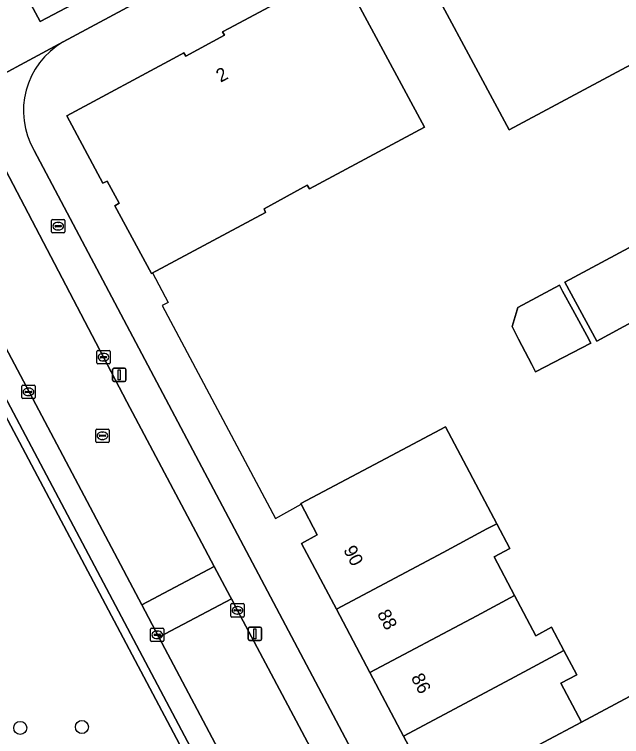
# Model space of a CAD drawing. Extents: x 157793 to 159380, y 380877 to 382313.
# Drawn here: x 158868 to 158913.5, y 381918.5 to 381972.6 of the extents above; entities that cross this region are included whole.
import ezdxf

# ---------------------------------------------------------------- set-up
doc = ezdxf.new("R2010")
doc.units = 0
for name, color, linetype in [('IMGEO_Berm_groen', 7, 'Continuous'), ('IMGEO_Boom', 7, 'Continuous'), ('IMGEO_Brandkraan', 7, 'Continuous'), ('IMGEO_Erf', 7, 'Continuous'), ('IMGEO_Hek', 7, 'Continuous'), ('IMGEO_Kolk', 7, 'Continuous'), ('IMGEO_Lichtmast', 7, 'Continuous'), ('IMGEO_Pand', 7, 'Continuous'), ('IMGEO_Pand_nummerreeks', 7, 'Continuous'), ('IMGEO_Parkeervlak_open', 7, 'Continuous'), ('IMGEO_Rijbaan_lokaal_gesloten', 7, 'Continuous'), ('IMGEO_Rijbaan_lokaal_open', 7, 'Continuous'), ('IMGEO_Rioolput', 7, 'Continuous'), ('IMGEO_Voetpad_open', 7, 'Continuous')]:
    doc.layers.add(name, color=color, linetype=linetype)

msp = doc.modelspace()

# ---------------------------------------------------------------- linework, layer by layer
at = {"layer": 'IMGEO_Berm_groen'}
msp.add_lwpolyline([(158905.297, 381876.053), (158904.711, 381877.12), (158903.59, 381879.18), (158900.587, 381879.806), (158867.078, 381943.011)], dxfattribs=at)
msp.add_arc((159105.532, 382009.018), 256.039, 194.84076, 203.58416, dxfattribs=at)
at = {"layer": 'IMGEO_Boom'}
for centre in [(158868.454, 381919.106), (158873.077, 381919.174)]:
    msp.add_circle(centre, 0.489, dxfattribs=at)
at = {"layer": 'IMGEO_Brandkraan'}
for p, q in [((158870.801, 381956.274), (158870.801, 381957.126)), ((158870.876, 381957.2), (158871.728, 381957.2)), ((158871.802, 381957.126), (158871.802, 381956.274)), ((158871.06, 381956.694), (158871.06, 381956.706)), ((158871.498, 381956.657), (158871.1, 381956.657)), ((158871.103, 381956.743), (158871.501, 381956.743)), ((158871.289, 381956.98), (158871.314, 381956.98)), ((158871.544, 381956.706), (158871.544, 381956.694)), ((158871.728, 381956.2), (158870.876, 381956.2)), ((158871.312, 381956.42), (158871.287, 381956.42))]:
    msp.add_line(p, q, dxfattribs=at)
for points in [[(158870.801, 381956.274), (158870.801, 381957.126)], [(158870.876, 381957.2), (158871.728, 381957.2)], [(158871.802, 381957.126), (158871.802, 381956.274)], [(158871.728, 381956.2), (158870.876, 381956.2)]]:
    msp.add_lwpolyline(points, dxfattribs=at)
for centre, radius, start, end in [((158870.878, 381957.124), 0.0765, 91.552, 178.448), ((158870.878, 381957.124), 0.0765, 91.552, 178.448), ((158871.726, 381957.124), 0.0765, 1.552, 88.448), ((158871.726, 381957.124), 0.0765, 1.552, 88.448), ((158871.1, 381956.703), 0.0403, 85.8775, 175.7526), ((158871.097, 381956.693), 0.0366, 178.938, 274.7102), ((158871.501, 381956.7), 0.043, 264.8664, 352.4533), ((158871.505, 381956.705), 0.0386, 1.7309, 96.639), ((158870.878, 381956.276), 0.0765, 181.552, 268.448), ((158870.878, 381956.276), 0.0765, 181.552, 268.448), ((158871.726, 381956.276), 0.0765, 271.552, 358.448), ((158871.726, 381956.276), 0.0765, 271.552, 358.448)]:
    msp.add_arc(centre, radius, start, end, dxfattribs=at)
for centre, major_axis, ratio, start_param, end_param in [((158871.288, 381956.7), (-0.387, 0.002), 0.722429, 4.712389, 7.853982), ((158871.313, 381956.7), (-0.39, 0.002), 0.717154, 1.570796, 4.712389)]:
    msp.add_ellipse(centre, major_axis=major_axis, ratio=ratio, start_param=start_param, end_param=end_param, dxfattribs=at)
at = {"layer": 'IMGEO_Erf'}
for points in [[(158939.268, 382006.789), (158918.758, 381995.78), (158871.667, 381970.503)], [(158869.501, 381962.363), (158912.757, 381880.663)], [(158899.702, 381913.733), (158897.183, 381918.49), (158894.66, 381923.255), (158892.146, 381928.002), (158889.535, 381932.934), (158890.719, 381933.562), (158889.474, 381935.913), (158896.277, 381939.519), (158900.315, 381941.659), (158904.17, 381934.391), (158905.147, 381932.549), (158903.963, 381931.921), (158905.504, 381929.015), (158907.095, 381926.015), (158908.279, 381926.642), (158909.195, 381924.914), (158910.161, 381923.093), (158908.977, 381922.465), (158910.527, 381919.541), (158914.116, 381921.459), (158916.632, 381916.714)]]:
    msp.add_lwpolyline(points, dxfattribs=at)
for points in [[(158905.087, 381963.91), (158897.219, 381978.573), (158904.012, 381982.218), (158904.682, 381980.968), (158906.347, 381981.861), (158906.272, 381982.002), (158907.354, 381982.582), (158907.43, 381982.442), (158909.102, 381983.339), (158909.027, 381983.48), (158910.119, 381984.066), (158910.194, 381983.927), (158911.858, 381984.819), (158911.188, 381986.068), (158917.981, 381989.713), (158925.849, 381975.05)], [(158890.14, 381959.499), (158889.968, 381959.783), (158886.726, 381957.996), (158886.841, 381957.73), (158878.282, 381953.145), (158875.555, 381958.225), (158875.871, 381958.416), (158874.972, 381960.074), (158874.647, 381959.91), (158871.943, 381964.977), (158880.215, 381969.414), (158880.729, 381969.69), (158880.856, 381969.436), (158883.765, 381971.006), (158883.609, 381971.256), (158884.095, 381971.516), (158892.39, 381975.946), (158898.762, 381964.116)], [(158911.673, 381948.072), (158909.281, 381952.5), (158915.078, 381955.632), (158917.474, 381951.231)], [(158910.917, 381948.499), (158911.218, 381947.944), (158907.084, 381945.787), (158906.791, 381946.347), (158905.806, 381948.236), (158905.313, 381949.182), (158905.71, 381950.442), (158905.759, 381950.597), (158908.867, 381952.276), (158908.917, 381952.183), (158909.106, 381951.836), (158909.864, 381950.439)]]:
    msp.add_lwpolyline(points, close=True, dxfattribs=at)
msp.add_arc((158874.657, 381965.349), 5.958, 120.1219, 210.0767, dxfattribs=at)
at = {"layer": 'IMGEO_Hek'}
msp.add_lwpolyline([(158878.38, 381953.197), (158879.544, 381950.992), (158879.085, 381950.762), (158887.595, 381934.787), (158889.5, 381935.863)], dxfattribs=at)
at = {"layer": 'IMGEO_Kolk'}
for p, q in [((158874.265, 381947.385), (158875.117, 381947.385)), ((158874.19, 381946.459), (158874.19, 381947.311)), ((158874.449, 381946.879), (158874.449, 381946.891)), ((158874.492, 381946.928), (158874.89, 381946.928)), ((158874.678, 381947.165), (158874.703, 381947.165)), ((158874.933, 381946.891), (158874.933, 381946.879)), ((158875.191, 381947.311), (158875.191, 381946.459)), ((158875.117, 381946.385), (158874.265, 381946.385)), ((158874.887, 381946.842), (158874.489, 381946.842)), ((158874.701, 381946.605), (158874.676, 381946.605)), ((158868.575, 381943.854), (158868.575, 381944.706)), ((158868.65, 381944.78), (158869.502, 381944.78)), ((158869.576, 381944.706), (158869.576, 381943.854)), ((158868.834, 381944.274), (158868.834, 381944.286)), ((158869.272, 381944.237), (158868.874, 381944.237)), ((158868.877, 381944.323), (158869.275, 381944.323)), ((158869.063, 381944.56), (158869.088, 381944.56)), ((158869.318, 381944.286), (158869.318, 381944.274)), ((158869.502, 381943.78), (158868.65, 381943.78)), ((158869.086, 381944), (158869.061, 381944)), ((158884.239, 381927.489), (158884.239, 381928.341)), ((158884.314, 381928.415), (158885.166, 381928.415)), ((158884.498, 381927.909), (158884.498, 381927.921)), ((158884.541, 381927.958), (158884.939, 381927.958)), ((158884.727, 381928.195), (158884.752, 381928.195)), ((158884.982, 381927.921), (158884.982, 381927.909)), ((158885.24, 381928.341), (158885.24, 381927.489)), ((158885.166, 381927.415), (158884.314, 381927.415)), ((158884.936, 381927.872), (158884.538, 381927.872)), ((158884.75, 381927.635), (158884.725, 381927.635)), ((158878.225, 381925.651), (158878.225, 381926.503)), ((158878.3, 381926.577), (158879.152, 381926.577)), ((158878.713, 381926.357), (158878.738, 381926.357)), ((158879.226, 381926.503), (158879.226, 381925.651)), ((158878.484, 381926.071), (158878.484, 381926.083)), ((158878.922, 381926.034), (158878.524, 381926.034)), ((158878.527, 381926.12), (158878.925, 381926.12)), ((158878.736, 381925.797), (158878.711, 381925.797)), ((158878.968, 381926.083), (158878.968, 381926.071)), ((158879.152, 381925.577), (158878.3, 381925.577))]:
    msp.add_line(p, q, dxfattribs=at)
for points in [[(158874.265, 381947.385), (158875.117, 381947.385)], [(158874.19, 381946.459), (158874.19, 381947.311)], [(158875.191, 381947.311), (158875.191, 381946.459)], [(158875.117, 381946.385), (158874.265, 381946.385)], [(158868.575, 381943.854), (158868.575, 381944.706)], [(158868.65, 381944.78), (158869.502, 381944.78)], [(158869.576, 381944.706), (158869.576, 381943.854)], [(158869.502, 381943.78), (158868.65, 381943.78)], [(158884.239, 381927.489), (158884.239, 381928.341)], [(158884.314, 381928.415), (158885.166, 381928.415)], [(158885.24, 381928.341), (158885.24, 381927.489)], [(158885.166, 381927.415), (158884.314, 381927.415)], [(158878.225, 381925.651), (158878.225, 381926.503)], [(158878.3, 381926.577), (158879.152, 381926.577)], [(158879.226, 381926.503), (158879.226, 381925.651)], [(158879.152, 381925.577), (158878.3, 381925.577)]]:
    msp.add_lwpolyline(points, dxfattribs=at)
for centre, radius, start, end in [((158874.267, 381947.309), 0.0765, 91.552, 178.448), ((158874.267, 381947.309), 0.0765, 91.552, 178.448), ((158875.115, 381947.309), 0.0765, 1.552, 88.448), ((158875.115, 381947.309), 0.0765, 1.552, 88.448), ((158874.489, 381946.888), 0.0403, 85.8775, 175.7526), ((158874.486, 381946.878), 0.0366, 178.938, 274.7102), ((158874.89, 381946.885), 0.043, 264.8664, 352.4533), ((158874.894, 381946.89), 0.0386, 1.7309, 96.639), ((158874.267, 381946.461), 0.0765, 181.552, 268.448), ((158874.267, 381946.461), 0.0765, 181.552, 268.448), ((158875.115, 381946.461), 0.0765, 271.552, 358.448), ((158875.115, 381946.461), 0.0765, 271.552, 358.448), ((158868.652, 381944.704), 0.0765, 91.552, 178.448), ((158868.652, 381944.704), 0.0765, 91.552, 178.448), ((158869.5, 381944.704), 0.0765, 1.552, 88.448), ((158869.5, 381944.704), 0.0765, 1.552, 88.448), ((158868.874, 381944.283), 0.0403, 85.8775, 175.7526), ((158868.871, 381944.273), 0.0366, 178.938, 274.7102), ((158869.275, 381944.28), 0.043, 264.8664, 352.4533), ((158869.279, 381944.285), 0.0386, 1.7309, 96.639), ((158868.652, 381943.856), 0.0765, 181.552, 268.448), ((158868.652, 381943.856), 0.0765, 181.552, 268.448), ((158869.5, 381943.856), 0.0765, 271.552, 358.448), ((158869.5, 381943.856), 0.0765, 271.552, 358.448), ((158884.316, 381928.339), 0.0765, 91.552, 178.448), ((158884.316, 381928.339), 0.0765, 91.552, 178.448), ((158884.538, 381927.918), 0.0403, 85.8775, 175.7526), ((158884.535, 381927.908), 0.0366, 178.938, 274.7102), ((158884.939, 381927.915), 0.043, 264.8664, 352.4533), ((158884.943, 381927.92), 0.0386, 1.7309, 96.639), ((158885.164, 381928.339), 0.0765, 1.552, 88.448), ((158885.164, 381928.339), 0.0765, 1.552, 88.448), ((158884.316, 381927.491), 0.0765, 181.552, 268.448), ((158884.316, 381927.491), 0.0765, 181.552, 268.448), ((158885.164, 381927.491), 0.0765, 271.552, 358.448), ((158885.164, 381927.491), 0.0765, 271.552, 358.448), ((158878.302, 381926.501), 0.0765, 91.552, 178.448), ((158878.302, 381926.501), 0.0765, 91.552, 178.448), ((158879.15, 381926.501), 0.0765, 1.552, 88.448), ((158879.15, 381926.501), 0.0765, 1.552, 88.448), ((158878.524, 381926.08), 0.0403, 85.8775, 175.7526), ((158878.521, 381926.07), 0.0366, 178.938, 274.7102), ((158878.925, 381926.077), 0.043, 264.8664, 352.4533), ((158878.929, 381926.082), 0.0386, 1.7309, 96.639), ((158878.302, 381925.653), 0.0765, 181.552, 268.448), ((158878.302, 381925.653), 0.0765, 181.552, 268.448), ((158879.15, 381925.653), 0.0765, 271.552, 358.448), ((158879.15, 381925.653), 0.0765, 271.552, 358.448)]:
    msp.add_arc(centre, radius, start, end, dxfattribs=at)
for centre, major_axis, ratio, start_param, end_param in [((158874.677, 381946.885), (-0.387, 0.002), 0.722429, 4.712389, 7.853982), ((158874.702, 381946.885), (-0.39, 0.002), 0.717154, 1.570796, 4.712389), ((158869.062, 381944.28), (-0.387, 0.002), 0.722429, 4.712389, 7.853982), ((158869.087, 381944.28), (-0.39, 0.002), 0.717154, 1.570796, 4.712389), ((158884.726, 381927.915), (-0.387, 0.002), 0.722429, 4.712389, 7.853982), ((158884.751, 381927.915), (-0.39, 0.002), 0.717154, 1.570796, 4.712389), ((158878.712, 381926.077), (-0.387, 0.002), 0.722429, 4.712389, 7.853982), ((158878.737, 381926.077), (-0.39, 0.002), 0.717154, 1.570796, 4.712389)]:
    msp.add_ellipse(centre, major_axis=major_axis, ratio=ratio, start_param=start_param, end_param=end_param, dxfattribs=at)
at = {"layer": 'IMGEO_Lichtmast'}
for p, q in [((158875.382, 381945.167), (158875.382, 381945.967)), ((158875.382, 381945.967), (158875.382, 381945.167)), ((158875.482, 381946.067), (158876.272, 381946.067)), ((158876.272, 381946.067), (158875.482, 381946.067)), ((158876.372, 381945.967), (158876.372, 381945.167)), ((158876.372, 381945.167), (158876.372, 381945.967)), ((158876.272, 381945.067), (158875.482, 381945.067)), ((158875.482, 381945.067), (158876.272, 381945.067)), ((158885.549, 381925.757), (158885.549, 381926.557)), ((158885.549, 381926.557), (158885.549, 381925.757)), ((158885.649, 381926.657), (158886.439, 381926.657)), ((158886.439, 381926.657), (158885.649, 381926.657)), ((158886.539, 381926.557), (158886.539, 381925.757)), ((158886.539, 381925.757), (158886.539, 381926.557)), ((158886.439, 381925.657), (158885.649, 381925.657)), ((158885.649, 381925.657), (158886.439, 381925.657))]:
    msp.add_line(p, q, dxfattribs=at)
for points in [[(158875.802, 381945.942), (158875.952, 381945.942), (158875.952, 381945.192), (158875.802, 381945.192), (158875.802, 381945.942)], [(158885.969, 381926.532), (158886.119, 381926.532), (158886.119, 381925.782), (158885.969, 381925.782), (158885.969, 381926.532)]]:
    msp.add_lwpolyline(points, dxfattribs=at)
for centre, start, end in [((158875.482, 381945.967), 90, 180), ((158875.482, 381945.967), 90, 180), ((158876.272, 381945.967), 0, 90), ((158876.272, 381945.967), 360, 90), ((158875.482, 381945.167), 180, 270), ((158875.482, 381945.167), 180, 270), ((158876.272, 381945.167), 270, 0), ((158876.272, 381945.167), 270, 0), ((158885.649, 381926.557), 90, 180), ((158885.649, 381926.557), 90, 180), ((158886.439, 381926.557), 0, 90), ((158886.439, 381926.557), 360, 90), ((158885.649, 381925.757), 180, 270), ((158885.649, 381925.757), 180, 270), ((158886.439, 381925.757), 270, 0), ((158886.439, 381925.757), 270, 0)]:
    msp.add_arc(centre, 0.1, start, end, dxfattribs=at)
at = {"layer": 'IMGEO_Pand'}
for points in [[(158911.188, 381986.068), (158911.858, 381984.819), (158910.194, 381983.927), (158910.119, 381984.066), (158909.027, 381983.48), (158909.102, 381983.339), (158907.43, 381982.442), (158907.354, 381982.582), (158906.272, 381982.002), (158906.347, 381981.861), (158904.682, 381980.968), (158904.012, 381982.218), (158897.219, 381978.573), (158905.087, 381963.91), (158925.849, 381975.05), (158917.981, 381989.713)], [(158884.095, 381971.516), (158883.609, 381971.256), (158883.765, 381971.006), (158880.856, 381969.436), (158880.729, 381969.69), (158880.215, 381969.414), (158871.943, 381964.977), (158874.647, 381959.91), (158874.972, 381960.074), (158875.871, 381958.416), (158875.555, 381958.225), (158878.282, 381953.145), (158886.841, 381957.73), (158886.726, 381957.996), (158889.968, 381959.783), (158890.14, 381959.499), (158898.762, 381964.116), (158892.39, 381975.946)], [(158911.673, 381948.072), (158917.474, 381951.231), (158915.078, 381955.632), (158909.281, 381952.5)], [(158910.917, 381948.499), (158909.864, 381950.439), (158909.106, 381951.836), (158908.917, 381952.183), (158908.867, 381952.276), (158905.759, 381950.597), (158905.71, 381950.442), (158905.313, 381949.182), (158905.806, 381948.236), (158906.791, 381946.347), (158907.084, 381945.787), (158911.218, 381947.944)], [(158892.146, 381928.002), (158900.15, 381932.26), (158903.417, 381934.012), (158904.17, 381934.391), (158900.315, 381941.659), (158896.277, 381939.519), (158889.474, 381935.913), (158890.719, 381933.562), (158889.535, 381932.934)], [(158892.146, 381928.002), (158894.66, 381923.255), (158902.68, 381927.5), (158905.504, 381929.015), (158903.963, 381931.921), (158905.147, 381932.549), (158904.17, 381934.391), (158903.417, 381934.012), (158900.15, 381932.26)], [(158909.195, 381924.914), (158908.279, 381926.642), (158907.095, 381926.015), (158905.504, 381929.015), (158902.68, 381927.5), (158894.66, 381923.255), (158897.183, 381918.49), (158905.19, 381922.77)], [(158909.195, 381924.914), (158905.19, 381922.77), (158897.183, 381918.49), (158899.702, 381913.733), (158907.7, 381918.03), (158910.527, 381919.541), (158908.977, 381922.465), (158910.161, 381923.093)], [(158913.036, 381914.808), (158916.632, 381916.714), (158914.116, 381921.459), (158910.527, 381919.541), (158907.7, 381918.03), (158899.702, 381913.733), (158902.209, 381908.997)]]:
    msp.add_lwpolyline(points, close=True, dxfattribs=at)
at = {"layer": 'IMGEO_Parkeervlak_open'}
for points in [[(158868.035, 381975.631), (158869.942, 381972.036), (158876.692, 381975.603), (158874.636, 381979.296)], [(158903.59, 381879.18), (158900.457, 381885.095), (158899.217, 381887.437), (158878.847, 381925.895), (158877.56, 381928.325), (158861.184, 381959.244)], [(158861.26, 381957.71), (158860.893, 381956.629), (158860.859, 381956.144), (158860.953, 381955.874), (158900.784, 381880.72)]]:
    msp.add_lwpolyline(points, dxfattribs=at)
at = {"layer": 'IMGEO_Rijbaan_lokaal_gesloten'}
msp.add_lwpolyline([(158866.515, 381962.5), (158864.338, 381966.569), (158863.534, 381968.073), (158858.202, 381965.027), (158859.724, 381962.162), (158861.184, 381959.244), (158877.56, 381928.325), (158882.987, 381931.206), (158881.831, 381933.383), (158879.686, 381937.423), (158876.451, 381943.549), (158874.686, 381946.884)], close=True, dxfattribs=at)
msp.add_arc((159105.532, 382009.018), 256.039, 194.84076, 203.58416, dxfattribs=at)
at = {"layer": 'IMGEO_Rijbaan_lokaal_open'}
for points in [[(158884.189, 381928.942), (158882.987, 381931.206), (158877.56, 381928.325), (158878.847, 381925.895), (158884.277, 381928.776)], [(158904.681, 381890.335), (158904.336, 381890.986), (158901.521, 381896.327), (158884.735, 381927.914), (158884.277, 381928.776), (158878.847, 381925.895), (158899.217, 381887.437)]]:
    msp.add_lwpolyline(points, close=True, dxfattribs=at)
at = {"layer": 'IMGEO_Rioolput'}
for p, q in [((158874.191, 381941.496), (158875.043, 381941.496)), ((158874.116, 381940.57), (158874.116, 381941.422)), ((158874.375, 381940.99), (158874.375, 381941.002)), ((158874.813, 381940.953), (158874.415, 381940.953)), ((158874.418, 381941.039), (158874.816, 381941.039)), ((158874.604, 381941.276), (158874.629, 381941.276)), ((158874.859, 381941.002), (158874.859, 381940.99)), ((158875.117, 381941.422), (158875.117, 381940.57)), ((158875.043, 381940.496), (158874.191, 381940.496)), ((158874.627, 381940.716), (158874.602, 381940.716))]:
    msp.add_line(p, q, dxfattribs=at)
for points in [[(158874.191, 381941.496), (158875.043, 381941.496)], [(158874.116, 381940.57), (158874.116, 381941.422)], [(158875.117, 381941.422), (158875.117, 381940.57)], [(158875.043, 381940.496), (158874.191, 381940.496)]]:
    msp.add_lwpolyline(points, dxfattribs=at)
for centre, radius, start, end in [((158874.193, 381941.42), 0.0765, 91.552, 178.448), ((158874.193, 381941.42), 0.0765, 91.552, 178.448), ((158875.041, 381941.42), 0.0765, 1.552, 88.448), ((158875.041, 381941.42), 0.0765, 1.552, 88.448), ((158874.415, 381940.999), 0.0403, 85.8775, 175.7526), ((158874.412, 381940.989), 0.0366, 178.938, 274.7102), ((158874.816, 381940.996), 0.043, 264.8664, 352.4533), ((158874.82, 381941.001), 0.0386, 1.7309, 96.639), ((158874.193, 381940.572), 0.0765, 181.552, 268.448), ((158874.193, 381940.572), 0.0765, 181.552, 268.448), ((158875.041, 381940.572), 0.0765, 271.552, 358.448), ((158875.041, 381940.572), 0.0765, 271.552, 358.448)]:
    msp.add_arc(centre, radius, start, end, dxfattribs=at)
for centre, major_axis, ratio, start_param, end_param in [((158874.603, 381940.996), (-0.387, 0.002), 0.722429, 4.712389, 7.853982), ((158874.628, 381940.996), (-0.39, 0.002), 0.717154, 1.570796, 4.712389)]:
    msp.add_ellipse(centre, major_axis=major_axis, ratio=ratio, start_param=start_param, end_param=end_param, dxfattribs=at)
at = {"layer": 'IMGEO_Voetpad_open'}
for points in [[(158936.399, 382013.346), (158934.988, 382012.584), (158937.421, 382008.165), (158934.659, 382006.707), (158921.428, 381999.622), (158917.956, 381997.709), (158913.503, 381995.337), (158910.058, 381993.484), (158903.303, 381989.935), (158898.957, 381987.524), (158892.229, 381983.915), (158887.827, 381981.552), (158881.058, 381978.036), (158876.692, 381975.603), (158869.942, 381972.036), (158868.035, 381975.631)], [(158863.534, 381968.073), (158864.338, 381966.569), (158871.667, 381970.503), (158918.758, 381995.78), (158939.268, 382006.789), (158943.037, 382009.005), (158941.648, 382011.569)], [(158871.667, 381970.503), (158864.338, 381966.569), (158866.515, 381962.5), (158874.686, 381946.884), (158876.451, 381943.549), (158879.686, 381937.423), (158881.831, 381933.383), (158882.987, 381931.206), (158884.189, 381928.942), (158884.277, 381928.776), (158884.735, 381927.914), (158901.521, 381896.327), (158904.336, 381890.986), (158904.681, 381890.335), (158905.923, 381887.994), (158911.805, 381876.904)], [(158912.757, 381880.663), (158869.501, 381962.363)], [(158900.784, 381880.72), (158860.953, 381955.874), (158860.859, 381956.144), (158860.294, 381955.808), (158867.078, 381943.011), (158900.587, 381879.806), (158903.59, 381879.18)]]:
    msp.add_lwpolyline(points, dxfattribs=at)
msp.add_arc((158874.657, 381965.349), 5.958, 120.1219, 210.0767, dxfattribs=at)

# ---------------------------------------------------------------- texts
at = {"layer": 'IMGEO_Pand_nummerreeks'}
for s, rotation, p in [('2', 28.2118, (158883.472, 381967.44)), ('90', 297.9028, (158892.644, 381932.447)), ('88', 297.9006, (158895.179, 381927.66)), ('86', 297.9006, (158897.712, 381922.875))]:
    msp.add_text(s, height=1, rotation=rotation, dxfattribs=at).set_placement(p)

doc.saveas('drawing.dxf')
